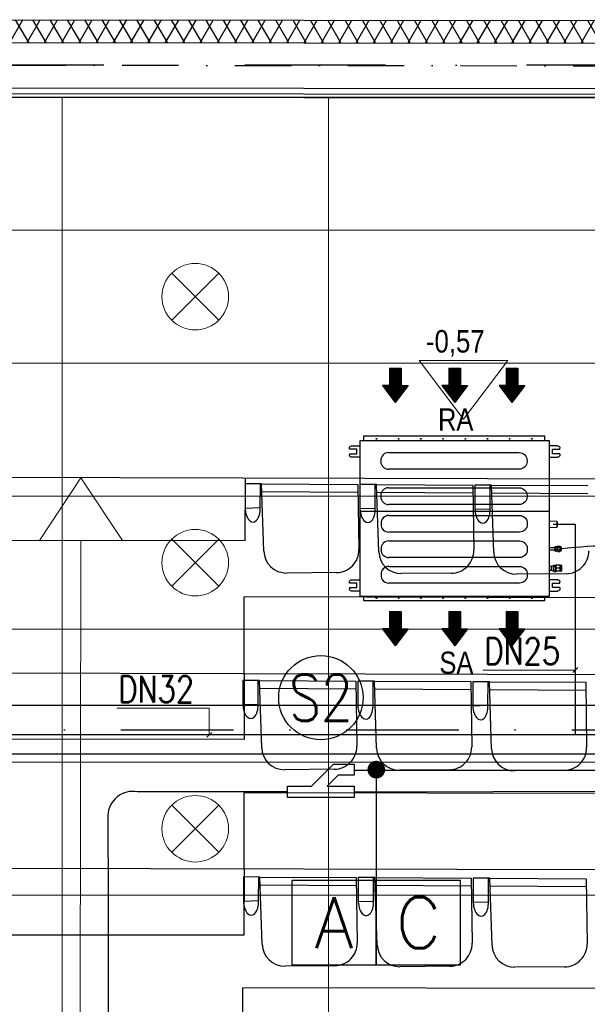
# Model space of a CAD drawing. Header units: millimetres. Extents: x -32221 to 212500, y 31663 to 93766.
# Tile 287 of 340: x 80108 to 82666, y 57621 to 62062. Entities that reach past the tile are written whole.
import ezdxf
from ezdxf.enums import TextEntityAlignment as Align

# ---------------------------------------------------------------- set-up
doc = ezdxf.new("R2010")
doc.units = ezdxf.units.MM
doc.linetypes.add('DASHDOTX2', pattern=[50.8, 25.4, -12.7, 0, -12.7])
for name, color, linetype in [('DVM_INDOOR', 104, 'Continuous'), ('DVM_JOINT', 1, 'Continuous'), ('DVM_PIPE', 3, 'Continuous'), ('DVM_PIPE_MARK', 6, 'Continuous'), ('osie', 250, 'Continuous'), ('Sciany', 250, 'Continuous'), ('skropliny', 5, 'Continuous'), ('Wyposazenie', 250, 'Continuous')]:
    doc.layers.add(name, color=color, linetype=linetype)
for name, color, linetype, lineweight in [('DVM_PMAT_MARK', 6, 'Continuous', 25), ('kasetony', 42, 'Continuous', 5), ('lampy', 30, 'Continuous', 9), ('opis', 250, 'Continuous', 15), ('Opisy', 250, 'Continuous', 13)]:
    doc.layers.add(name, color=color, linetype=linetype, lineweight=lineweight)
doc.styles.add('DVM_DEFAULT', font='romans.shx', dxfattribs={"bigfont": 'whgtxt.shx'})
doc.styles.get("Standard").update_dxf_attribs({"font": 'ARIALN.TTF'})

# ---------------------------------------------------------------- blocks, each defined once
blk = doc.blocks.new('Direction')
at = {"layer": 'DVM_INDOOR', "color": 1}
for p, q in [((-35, 693.8), (35, 693.8)), ((-35, 693.8), (-35, 588.8)), ((35, 693.8), (35, 588.8)), ((-35, 588.8), (-77, 588.8)), ((-77, 588.8), (0, 487.3)), ((77, 588.8), (0, 487.3)), ((35, 588.8), (77, 588.8))]:
    blk.add_line(p, q, dxfattribs=at)
blk = doc.blocks.new('ID_D_G_D_1_T')
at = {"layer": 'DVM_INDOOR'}
h = blk.add_hatch(dxfattribs=at)
h.set_pattern_fill('ANSI31', color=1, scale=0.75)
h.set_pattern_definition([(45, (-97.4602, 125.541), (-1.683798, 1.683798), [])])
h.paths.add_polyline_path([(-265.5, 522.6), (-207.8, 598.7), (-239.3, 598.7), (-239.3, 677.4), (-291.8, 677.4), (-291.8, 598.7), (-323.3, 598.7)])
h = blk.add_hatch(dxfattribs=at)
h.set_pattern_fill('ANSI31', color=1, scale=0.75)
h.set_pattern_definition([(45, (2.5398, 125.541), (-1.683798, 1.683798), [])])
h.paths.add_polyline_path([(2.5, 522.6), (60.3, 598.7), (28.8, 598.7), (28.8, 677.4), (-23.7, 677.4), (-23.7, 598.7), (-55.2, 598.7)])
h = blk.add_hatch(dxfattribs=at)
h.set_pattern_fill('ANSI31', color=1, scale=0.75)
h.set_pattern_definition([(45, (102.5398, 125.541), (-1.683798, 1.683798), [])])
h.paths.add_polyline_path([(260.1, 522.6), (317.8, 598.7), (286.3, 598.7), (286.3, 677.4), (233.8, 677.4), (233.8, 598.7), (202.3, 598.7)])
h = blk.add_hatch(dxfattribs=at)
h.set_pattern_fill('ANSI31', color=1, scale=0.75)
h.set_pattern_definition([(45, (-97.4602, -971.7816), (-1.683798, 1.683798), [])])
h.paths.add_polyline_path([(-265.5, -574.8), (-207.8, -498.6), (-239.3, -498.6), (-239.3, -419.9), (-291.8, -419.9), (-291.8, -498.6), (-323.3, -498.6)])
h = blk.add_hatch(dxfattribs=at)
h.set_pattern_fill('ANSI31', color=1, scale=0.75)
h.set_pattern_definition([(45, (2.5398, -971.7816), (-1.683798, 1.683798), [])])
h.paths.add_polyline_path([(2.5, -574.8), (60.3, -498.6), (28.8, -498.6), (28.8, -419.9), (-23.7, -419.9), (-23.7, -498.6), (-55.2, -498.6)])
h = blk.add_hatch(dxfattribs=at)
h.set_pattern_fill('ANSI31', color=1, scale=0.75)
h.set_pattern_definition([(45, (102.5398, -971.7816), (-1.683798, 1.683798), [])])
h.paths.add_polyline_path([(260.1, -574.8), (317.8, -498.6), (286.3, -498.6), (286.3, -419.9), (233.8, -419.9), (233.8, -498.6), (202.3, -498.6)])
at = {"layer": 'DVM_INDOOR', "color": 0}
for p, q in [((409, 371), (-408.6, 371)), ((-408.6, 371), (-408.6, 349.2)), ((409, 349.2), (409, 371)), ((-472.2, 311.1), (-472.2, 316.6)), ((-439.2, 311.1), (-472.2, 311.1)), ((-462.2, 326.6), (-424.9, 326.6)), ((-439.2, 291.1), (-439.2, 311.1)), ((-424.9, 349.2), (-424.9, -350.8)), ((429, 349.2), (-424.9, 349.2)), ((429, 275.6), (429, 349.2)), ((466.4, 326.6), (429, 326.6)), ((443.3, 291.1), (443.3, 311.1)), ((443.3, 311.1), (476.4, 311.1)), ((476.4, 311.1), (476.4, 316.6)), ((-472.2, 291.1), (-472.2, 285.6)), ((-472.2, 291.1), (-439.2, 291.1)), ((-424.9, 275.6), (-462.2, 275.6)), ((-295.6, 296.3), (293.4, 296.3)), ((429, -350.8), (429, 275.6)), ((429, 275.6), (466.4, 275.6)), ((473.4, 291.1), (443.3, 291.1)), ((476.4, 291.1), (473.4, 291.1)), ((476.4, 291.1), (476.4, 285.6)), ((-330.7, 261.2), (-330.7, 256.2)), ((328.5, 261.2), (328.5, 256.2)), ((293.4, 221.1), (-295.6, 221.1)), ((-295.6, 137.3), (293.4, 137.3)), ((-330.7, 102.2), (-330.7, 97.2)), ((328.5, 102.2), (328.5, 97.2)), ((293.4, 62.1), (-295.6, 62.1)), ((429, 31.3), (-424.9, 31.3)), ((-294.4, 12.9), (294.6, 12.9)), ((-329.5, -22.2), (-329.5, -27.2)), ((329.8, -22.2), (329.8, -27.2)), ((462.8, -14.8), (429, -13.6)), ((429, -41.1), (462.8, -39.9)), ((462.8, -14.8), (462.8, -27.3)), ((462.8, -27.3), (462.8, -39.9)), ((463.8, -15.8), (463.8, -38.9)), ((294.6, -62.3), (-294.4, -62.3)), ((-294.4, -102.1), (294.6, -102.1)), ((453.4, -133.2), (429, -133)), ((453.4, -130.3), (453.4, -130.8)), ((453.4, -137.4), (453.4, -130.8)), ((453.4, -137.4), (453.4, -130.8)), ((453.4, -142.7), (453.4, -133.2)), ((453.4, -142.7), (453.4, -133.2)), ((453.4, -142.7), (453.4, -133.2)), ((465.4, -128.1), (454.7, -128.1)), ((454.7, -133), (465.4, -133)), ((466.8, -126), (465.4, -127.4)), ((465.4, -128.2), (465.4, -127.4)), ((465.4, -148.4), (465.4, -128.2)), ((467.6, -125.3), (475.7, -125.3)), ((467.6, -130.2), (475.7, -130.2)), ((477.9, -127.4), (476.5, -126)), ((483.4, -130.4), (477.9, -127.4)), ((477.9, -128.2), (477.9, -127.4)), ((477.9, -148.4), (477.9, -128.2)), ((483.4, -145.4), (483.4, -130.4)), ((-329.5, -137.2), (-329.5, -142.2)), ((294.6, -177.3), (-294.4, -177.3)), ((329.8, -137.2), (329.8, -142.2)), ((429, -142.7), (453.4, -142.7)), ((429, -142.7), (453.4, -142.7)), ((453.4, -137.4), (453.4, -138.4)), ((453.4, -145), (453.4, -138.4)), ((453.4, -145), (453.4, -145.5)), ((465.4, -142.8), (454.7, -142.8)), ((465.4, -147.7), (454.7, -147.7)), ((465.4, -148.4), (466.8, -149.8)), ((467.6, -142.8), (475.7, -142.8)), ((467.6, -150.5), (475.7, -150.5)), ((476.5, -149.8), (477.9, -148.4)), ((477.9, -148.4), (483.4, -145.4)), ((-294.4, -217.1), (294.6, -217.1)), ((438.3, -218), (429, -217.9)), ((440.3, -216.4), (438.3, -218)), ((438.3, -225.9), (438.3, -218)), ((438.3, -233.9), (438.3, -218)), ((448.6, -216.4), (440.3, -216.4)), ((440.3, -235.4), (440.3, -216.4)), ((448.6, -218.9), (448.6, -212)), ((448.6, -212), (458.6, -212)), ((458.6, -218.9), (448.6, -218.9)), ((448.6, -232.8), (448.6, -218.9)), ((458.6, -212), (458.6, -218.9)), ((458.9, -216.3), (458.6, -216.3)), ((458.6, -218.9), (458.6, -232.8)), ((459.4, -212.2), (458.9, -212.7)), ((458.9, -238.7), (458.9, -212.7)), ((476.3, -212.2), (461.5, -212.2)), ((476.3, -212.2), (461.5, -212.2)), ((478.9, -212.7), (478.4, -212.2)), ((484.9, -213.7), (478.9, -212.7)), ((478.9, -238.7), (478.9, -212.7)), ((484.9, -237.7), (484.9, -213.7)), ((-329.5, -252.2), (-329.5, -257.2)), ((329.8, -252.2), (329.8, -257.2)), ((429, -233.9), (438.3, -233.9)), ((429, -233.9), (438.3, -233.9)), ((438.3, -233.9), (438.3, -225.9)), ((438.3, -233.9), (440.3, -235.4)), ((440.3, -235.4), (448.6, -235.4)), ((448.6, -232.8), (458.6, -232.8)), ((448.6, -239.7), (448.6, -232.8)), ((448.6, -239.7), (458.6, -239.7)), ((458.6, -232.8), (458.6, -239.7)), ((458.6, -235.3), (458.9, -235.3)), ((458.9, -238.7), (459.4, -239.2)), ((476.3, -225.7), (461.5, -225.7)), ((476.3, -239.2), (461.5, -239.2)), ((478.4, -239.2), (478.9, -238.7)), ((478.9, -238.7), (484.9, -237.7)), ((-472.2, -292.7), (-472.2, -287.2)), ((-439.2, -292.7), (-472.2, -292.7)), ((-462.2, -277.2), (-424.9, -277.2)), ((-439.2, -312.7), (-439.2, -292.7)), ((294.6, -292.3), (-294.4, -292.3)), ((466.4, -277.2), (429, -277.2)), ((443.3, -312.7), (443.3, -292.7)), ((443.3, -292.7), (476.4, -292.7)), ((476.4, -292.7), (476.4, -287.2)), ((-472.2, -312.7), (-472.2, -318.2)), ((-472.2, -312.7), (-439.2, -312.7)), ((-424.9, -328.2), (-462.2, -328.2)), ((-424.9, -350.8), (429, -350.8)), ((-408.6, -350.8), (-408.6, -371)), ((409, -371), (409, -351.3)), ((429, -328.2), (466.4, -328.2)), ((473.4, -312.7), (443.3, -312.7)), ((476.4, -312.7), (473.4, -312.7)), ((476.4, -312.7), (476.4, -318.2)), ((-408.6, -371), (-408.1, -371)), ((-408.1, -371), (409, -371))]:
    blk.add_line(p, q, dxfattribs=at)
for centre in [(-349.9, 358.4), (-249.9, 358.4), (-149.9, 358.4), (-49.9, 358.4), (50.1, 358.4), (150.1, 358.4), (250.1, 358.4), (350.1, 358.4), (-349.9, -360), (-249.9, -360), (-149.9, -360), (-49.9, -360), (50.1, -360), (150.1, -360), (250.1, -360), (350.1, -360)]:
    blk.add_circle(centre, 1.6, dxfattribs=at)
at = {"layer": 'DVM_INDOOR', "color": 0, "extrusion": (0, 0, -1)}
for centre, radius, start, end in [((462.2, 316.6), 10, 0, 90), ((-466.4, 316.6), 10, 90, 180), ((462.2, 285.6), 10, 270, 0), ((-293.4, 261.2), 35.1, 90, 180), ((-466.4, 285.6), 10, 180, 270), ((-293.4, 256.2), 35.1, 180, 270), ((-293.4, 102.2), 35.1, 90, 180), ((-293.4, 97.2), 35.1, 180, 270), ((-294.6, -22.2), 35.1, 90, 180), ((-294.6, -27.2), 35.1, 180, 270), ((-294.6, -137.2), 35.1, 90, 180), ((-294.6, -142.2), 35.1, 180, 270), ((-294.6, -252.2), 35.1, 90, 180), ((-294.6, -257.2), 35.1, 180, 270), ((462.2, -287.2), 10, 0, 90), ((-466.4, -287.2), 10, 90, 180), ((462.2, -318.2), 10, 270, 0), ((-409.5, -351.3), 0.5, 360, 90), ((-466.4, -318.2), 10, 180, 270)]:
    blk.add_arc(centre, radius, start, end, dxfattribs=at)
at = {"layer": 'DVM_INDOOR', "color": 0}
for centre, radius, start, end in [((-295.6, 261.2), 35.1, 90, 180), ((-295.6, 256.2), 35.1, 180, 270), ((-295.6, 102.2), 35.1, 90, 180), ((-295.6, 97.2), 35.1, 180, 270), ((-294.4, -22.2), 35.1, 90, 180), ((-294.4, -27.2), 35.1, 180, 270), ((462.8, -15.8), 1, 0, 88.2), ((462.8, -38.9), 1, 271.8, 0), ((-294.4, -137.2), 35.1, 90, 180), ((-294.4, -142.2), 35.1, 180, 270), ((-294.4, -252.2), 35.1, 90, 180), ((-294.4, -257.2), 35.1, 180, 270)]:
    blk.add_arc(centre, radius, start, end, dxfattribs=at)
for points, knots in [([(454.7, -128.1), (454.7, -128.1), (454.6, -128.1), (454.4, -128.1), (454, -128.3), (453.7, -128.5), (453.6, -128.8), (453.5, -129.1), (453.4, -129.4), (453.4, -129.8), (453.4, -130.1), (453.4, -130.3)], [0, 0, 0, 0, 0.000013, 0.069041, 0.139275, 0.284826, 0.389711, 0.496275, 0.619531, 0.743075, 1, 1, 1, 1]), ([(453.4, -130.8), (453.4, -131), (453.4, -131.3), (453.4, -131.7), (453.5, -132), (453.6, -132.3), (453.8, -132.6), (454.1, -132.9), (454.4, -133), (454.6, -133), (454.7, -133), (454.7, -133)], [0, 0, 0, 0, 0.239182, 0.362776, 0.485496, 0.613466, 0.749358, 0.877858, 0.939112, 0.970034, 1, 1, 1, 1]), ([(454.7, -133), (454.7, -133), (454.6, -133), (454.4, -133.1), (454.1, -133.3), (453.8, -133.8), (453.6, -134.3), (453.5, -134.9), (453.4, -135.6), (453.4, -136.4), (453.4, -137), (453.4, -137.4)], [0, 0, 0, 0, 0.029886, 0.060825, 0.121941, 0.2487, 0.371948, 0.49607, 0.618809, 0.742992, 1, 1, 1, 1]), ([(467.6, -125.3), (466.6, -126.1), (465.9, -126.9), (465.9, -128.6), (466.6, -129.4), (467.6, -130.2)], [0, 0, 0, 0, 0.5, 0.5, 1, 1, 1, 1]), ([(467.6, -130.2), (467.1, -131.2), (466.7, -132.2), (466.1, -134.3), (465.9, -135.4), (465.9, -138.7), (466.6, -140.8), (467.6, -142.8)], [0, 0, 0, 0, 0.25, 0.25, 0.5, 0.5, 1, 1, 1, 1]), ([(475.7, -130.2), (476.7, -129.4), (477.4, -128.6), (477.4, -126.9), (476.7, -126.1), (475.7, -125.3)], [0, 0, 0, 0, 0.5, 0.5, 1, 1, 1, 1]), ([(475.7, -142.8), (476.2, -141.8), (476.6, -140.8), (477.2, -138.7), (477.4, -137.6), (477.4, -134.3), (476.7, -132.2), (475.7, -130.2)], [0, 0, 0, 0, 0.25, 0.25, 0.5, 0.5, 1, 1, 1, 1]), ([(453.4, -138.4), (453.4, -138.8), (453.4, -139.4), (453.4, -140.2), (453.5, -140.8), (453.6, -141.5), (453.8, -142.1), (454.1, -142.5), (454.4, -142.8), (454.6, -142.8), (454.7, -142.8), (454.7, -142.8)], [0, 0, 0, 0, 0.239, 0.36254, 0.485088, 0.61328, 0.74929, 0.877829, 0.939097, 0.970051, 1, 1, 1, 1]), ([(454.7, -142.8), (454.6, -142.8), (454.5, -142.8), (454.3, -142.9), (454, -143), (453.7, -143.3), (453.6, -143.5), (453.5, -143.8), (453.4, -144.1), (453.4, -144.5), (453.4, -144.8), (453.4, -145)], [0, 0, 0, 0, 0.033947, 0.069512, 0.139705, 0.28517, 0.390004, 0.496517, 0.619714, 0.743198, 1, 1, 1, 1]), ([(453.4, -145.5), (453.4, -145.7), (453.4, -146), (453.4, -146.4), (453.5, -146.7), (453.6, -147.1), (453.8, -147.4), (454.1, -147.6), (454.4, -147.7), (454.6, -147.7), (454.7, -147.7), (454.7, -147.7)], [0, 0, 0, 0, 0.239181, 0.362773, 0.485493, 0.613462, 0.749353, 0.877854, 0.939109, 0.970033, 1, 1, 1, 1]), ([(467.6, -142.8), (467.1, -143.4), (466.7, -144), (466.1, -145.3), (465.9, -146), (465.9, -148), (466.6, -149.3), (467.6, -150.5)], [0, 0, 0, 0, 0.25, 0.25, 0.5, 0.5, 1, 1, 1, 1]), ([(475.7, -150.5), (476.2, -149.9), (476.6, -149.3), (477.2, -148), (477.4, -147.3), (477.4, -145.3), (476.7, -144), (475.7, -142.8)], [0, 0, 0, 0, 0.25, 0.25, 0.5, 0.5, 1, 1, 1, 1]), ([(461.5, -212.2), (461.4, -212.2), (461.2, -212.2), (460.9, -212.2), (460.8, -212.2), (460.6, -212.2), (460.6, -212.2), (460.4, -212.2), (460.3, -212.2), (460.1, -212.2), (459.8, -212.2), (459.7, -212.2), (459.5, -212.2), (459.5, -212.2), (459.5, -212.2), (459.4, -212.2), (459.4, -212.2), (459.4, -212.2), (459.4, -212.2), (459.4, -212.2)], [0, 0, 0, 0, 0.125462, 0.125462, 0.250924, 0.250924, 0.313655, 0.313655, 0.376386, 0.501849, 0.501849, 0.752773, 0.752773, 0.878235, 0.878235, 0.940966, 0.972332, 0.972332, 1, 1, 1, 1]), ([(461.5, -225.7), (460.9, -224.7), (460.4, -223.6), (459.7, -221.4), (459.4, -220.2), (459.4, -216.6), (460.3, -214.4), (461.5, -212.2)], [0, 0, 0, 0, 0.25, 0.25, 0.5, 0.5, 1, 1, 1, 1]), ([(460.1, -212.2), (460.2, -212.2), (460.2, -212.2), (460.4, -212.2), (460.4, -212.2), (460.4, -212.2), (460.5, -212.2), (460.6, -212.2), (460.8, -212.2), (460.9, -212.2), (461.2, -212.2), (461.4, -212.2), (461.5, -212.2)], [0, 0, 0, 0, 0.181781, 0.181781, 0.249966, 0.249966, 0.318151, 0.454521, 0.454521, 0.72726, 0.72726, 1, 1, 1, 1]), ([(476.3, -225.7), (477, -224.7), (477.5, -223.6), (478.2, -221.4), (478.4, -220.2), (478.4, -216.6), (477.6, -214.4), (476.3, -212.2)], [0, 0, 0, 0, 0.25, 0.25, 0.5, 0.5, 1, 1, 1, 1]), ([(476.3, -212.2), (476.5, -212.2), (476.6, -212.2), (476.9, -212.2), (477.1, -212.2), (477.2, -212.2), (477.3, -212.2), (477.4, -212.2), (477.6, -212.2), (477.8, -212.2), (478, -212.2), (478.2, -212.2), (478.3, -212.2), (478.4, -212.2), (478.4, -212.2), (478.4, -212.2), (478.4, -212.2), (478.4, -212.2), (478.4, -212.2), (478.4, -212.2), (478.4, -212.2), (478.4, -212.2), (478.3, -212.2), (478.2, -212.2), (478, -212.2), (477.8, -212.2), (477.7, -212.2), (477.5, -212.2), (477.5, -212.2), (477.4, -212.2), (477.3, -212.2), (477.2, -212.2), (477.1, -212.2), (476.9, -212.2), (476.6, -212.2), (476.5, -212.2), (476.3, -212.2)], [0, 0, 0, 0, 0.0625, 0.0625, 0.125, 0.125, 0.15625, 0.15625, 0.1875, 0.25, 0.25, 0.375, 0.375, 0.4375, 0.4375, 0.46875, 0.484375, 0.484375, 0.5, 0.5, 0.5625, 0.5625, 0.625, 0.625, 0.75, 0.75, 0.8125, 0.8125, 0.828125, 0.828125, 0.84375, 0.875, 0.875, 0.9375, 0.9375, 1, 1, 1, 1]), ([(461.5, -239.2), (460.9, -238.2), (460.4, -237.1), (459.7, -234.9), (459.4, -233.7), (459.4, -230.1), (460.3, -227.9), (461.5, -225.7)], [0, 0, 0, 0, 0.25, 0.25, 0.5, 0.5, 1, 1, 1, 1]), ([(459.4, -239.2), (459.4, -239.2), (459.4, -239.2), (459.4, -239.2), (459.4, -239.2), (459.5, -239.2), (459.5, -239.2), (459.5, -239.2), (459.7, -239.2), (459.8, -239.2), (460.1, -239.2), (460.3, -239.2), (460.4, -239.2), (460.6, -239.2), (460.6, -239.2), (460.8, -239.2), (460.9, -239.2), (461.2, -239.2), (461.4, -239.2), (461.5, -239.2)], [0, 0, 0, 0, 0.027668, 0.027668, 0.059034, 0.121765, 0.121765, 0.247227, 0.247227, 0.498151, 0.498151, 0.623614, 0.686345, 0.686345, 0.749076, 0.749076, 0.874538, 0.874538, 1, 1, 1, 1]), ([(476.3, -239.2), (477, -238.2), (477.5, -237.1), (478.2, -234.9), (478.4, -233.7), (478.4, -230.1), (477.6, -227.9), (476.3, -225.7)], [0, 0, 0, 0, 0.25, 0.25, 0.5, 0.5, 1, 1, 1, 1]), ([(478.4, -239.2), (478.4, -239.2), (478.4, -239.2), (478.4, -239.2), (478.4, -239.2), (478.4, -239.2), (478.4, -239.2), (478.3, -239.2), (478.2, -239.2), (478, -239.2), (477.8, -239.2), (477.6, -239.2), (477.4, -239.2), (477.3, -239.2), (477.2, -239.2), (477.1, -239.2), (476.9, -239.2), (476.6, -239.2), (476.5, -239.2), (476.3, -239.2)], [0, 0, 0, 0, 0.027668, 0.027668, 0.059034, 0.121765, 0.121765, 0.247227, 0.247227, 0.498151, 0.498151, 0.623614, 0.686345, 0.686345, 0.749076, 0.749076, 0.874538, 0.874538, 1, 1, 1, 1])]:
    blk.add_open_spline(points, degree=3, knots=knots, dxfattribs=at)
for points in [[(467.6, -150.5), (467.3, -150.3), (467, -150), (466.8, -149.8)], [(476.5, -149.8), (476.3, -150), (476, -150.3), (475.7, -150.5)]]:
    blk.add_open_spline(points, degree=3, dxfattribs=at)
at = {"layer": 'DVM_INDOOR', "xscale": 0.75, "yscale": 0.75, "zscale": 0.75}
for p in [(-265.5, 157.1), (2.5, 157.1), (260.1, 157.1), (-265.5, -940.3), (2.5, -940.3), (260.1, -940.3)]:
    blk.add_blockref('Direction', p, dxfattribs=at)
at = {"layer": 'DVM_INDOOR', "color": 2}
for s, p in [('RA', (86.6, 365.9)), ('SA', (86.6, -731.4))]:
    blk.add_text(s, height=100, dxfattribs=at).set_placement(p, align=Align.BOTTOM_RIGHT)
blk = doc.blocks.new('AC_RF')
at = {"layer": 'DVM_JOINT'}
blk.add_lwpolyline([(-150, 25), (-150, -25), (-42.3, -25), (57.7, -125), (150, -125), (150, -75), (78.4, -75), (28.4, -25), (150, -25), (150, 25), (-150, 25)], dxfattribs=at)
blk = doc.blocks.new('PMAT_MARK')
at = {"layer": 'DVM_PMAT_MARK'}
blk.add_circle((0, 0), 190, dxfattribs=at)
at = {"layer": 'DVM_PMAT_MARK', "style": 'DVM_DEFAULT', "width": 0.8}
blk.add_attdef('$SYM', text='', height=210, dxfattribs=at).set_placement((0, 0), align=Align.MIDDLE)
blk = doc.blocks.new('PIPE_MARK_LG')
at = {"layer": 'DVM_PIPE_MARK', "color": 0}
for p, q in [((0, 190), (-380, 190)), ((-380, 190), (-380, -190)), ((380, 190), (0, 190)), ((0, 190), (0, -190)), ((0, -190), (0, 190)), ((380, -190), (380, 190)), ((-380, -190), (0, -190)), ((0, -190), (380, -190))]:
    blk.add_line(p, q, dxfattribs=at)
at = {"layer": 'DVM_PIPE_MARK', "color": 0, "style": 'DVM_DEFAULT'}
for tag, p in [('L', (-190, 0)), ('G', (190, 0))]:
    blk.add_attdef(tag, text='', height=230, dxfattribs=at).set_placement(p, align=Align.MIDDLE)

msp = doc.modelspace()

# ---------------------------------------------------------------- hatches: boundary and pattern name
at = {"layer": 'Sciany', "transparency": 33554687}
h = msp.add_hatch(dxfattribs=at)
h.set_pattern_fill('DIAMONDS', color=256, scale=21.298246, angle=360, style=0)
h.set_pattern_definition([(60, (74679.455, 27072.76), (-58.56231, 33.81097), []), (120, (74679.455, 27072.76), (-58.56231, -33.81097), [])])
h.paths.add_polyline_path([(88656.625, 62052.787), (79453.975, 62062.25), (79453.975, 61960.019), (88656.519, 61950.599)])
h.paths.add_polyline_path([(90450.502, 59450.093), (90442.433, 62050.95), (89849.325, 62051.56), (89849.219, 61949.228), (90340.202, 61948.719), (90347.912, 59463.521)])
h.paths.add_polyline_path([(89271.837, 47649.75), (89271.837, 50675.258), (89166.831, 50684.438), (89169.606, 47649.62)])
h.paths.add_polyline_path([(90134.206, 47841.043), (90143.718, 47841.033), (90340.202, 47840.829), (90347.912, 45355.632), (90450.502, 45342.204), (90442.433, 47943.061), (90152.927, 47943.33), (90134.217, 47943.347), (90134.251, 47884.562)])
h.paths.add_polyline_path([(79426.116, 33439.499), (89271.837, 33439.499), (89271.837, 36567.368), (89166.831, 36576.548), (89169.606, 33541.73), (79426.206, 33529.807)])

# ---------------------------------------------------------------- linework, layer by layer
at = {"layer": 'DVM_PIPE'}
msp.add_line((80507.035, 58088.729), (80507.035, 51384.344), dxfattribs=at)
for points in [[(81615.46, 58676.521), (82873.086, 58676.521, 0.41421356), (82973.086, 58776.521), (82933.827, 59503.872)], [(81315.46, 58579.334), (80639.771, 58579.334, 0.45923378), (80505.742, 58472.511), (80507.035, 58088.729)]]:
    msp.add_lwpolyline(points, format="xyb", dxfattribs=at)
msp.add_lwpolyline([(81615.46, 58579.334), (83493.555, 58583.711)], dxfattribs=at)
msp.add_spline([(82933.827, 59503.872), (82911.563, 59609.195), (82549.561, 59675.378)], degree=3, dxfattribs=at)
at = {"layer": 'DVM_PIPE_MARK'}
msp.add_line((81715.46, 58679.334), (81715.46, 58179.334), dxfattribs=at)
at = {"layer": 'DVM_PIPE_MARK', "const_width": 40}
msp.add_lwpolyline([(81695.46, 58679.334, -1), (81735.46, 58679.334, -1), (81735.46, 58679.334, -1)], format="xyb", close=True, dxfattribs=at)
at = {"layer": 'kasetony'}
for p, q in [((80299.475, 61712.853), (79699.475, 61712.853)), ((80299.475, 61112.853), (80299.475, 61712.853)), ((80299.475, 61712.853), (80299.475, 61112.853)), ((81499.475, 61712.853), (80299.475, 61712.853)), ((81499.475, 61112.853), (81499.475, 61712.853)), ((81499.475, 61712.853), (81499.475, 61112.853)), ((82699.475, 61712.853), (81499.475, 61712.853)), ((79699.475, 61112.853), (80299.475, 61112.853)), ((80299.475, 61112.853), (79699.475, 61112.853)), ((80299.475, 61112.853), (81499.475, 61112.853)), ((80299.475, 60512.853), (80299.475, 61112.853)), ((80299.475, 61112.853), (80299.475, 60512.853)), ((81499.475, 61112.853), (80299.475, 61112.853)), ((81499.475, 61112.853), (82699.475, 61112.853)), ((81499.475, 60512.853), (81499.475, 61112.853)), ((81499.475, 61112.853), (81499.475, 60512.853)), ((82699.475, 61112.853), (81499.475, 61112.853)), ((79699.475, 60512.853), (80299.475, 60512.853)), ((80299.475, 60512.853), (79699.475, 60512.853)), ((80299.475, 60512.853), (81499.475, 60512.853)), ((80299.475, 59912.853), (80299.475, 60512.853)), ((80299.475, 60512.853), (80299.475, 59912.853)), ((81499.475, 60512.853), (80299.475, 60512.853)), ((81499.475, 60512.853), (82699.475, 60512.853)), ((81499.475, 59912.853), (81499.475, 60512.853)), ((81499.475, 60512.853), (81499.475, 59912.853)), ((82699.475, 60512.853), (81499.475, 60512.853)), ((79699.475, 59912.853), (80299.475, 59912.853)), ((80299.475, 59912.853), (79699.475, 59912.853)), ((80299.475, 59912.853), (81499.475, 59912.853)), ((80299.475, 59312.853), (80299.475, 59912.853)), ((80299.475, 59912.853), (80299.475, 59312.853)), ((81499.475, 59912.853), (80299.475, 59912.853)), ((81499.475, 59912.853), (82699.475, 59912.853)), ((81499.475, 59312.853), (81499.475, 59912.853)), ((81499.475, 59912.853), (81499.475, 59312.853)), ((82699.475, 59912.853), (81499.475, 59912.853)), ((79699.475, 59312.853), (80299.475, 59312.853)), ((80299.475, 59312.853), (79699.475, 59312.853)), ((80299.475, 59312.853), (81499.475, 59312.853)), ((80299.475, 58712.853), (80299.475, 59312.853)), ((80299.475, 59312.853), (80299.475, 58712.853)), ((81499.475, 59312.853), (80299.475, 59312.853)), ((81499.475, 59312.853), (82699.475, 59312.853)), ((81499.475, 58712.853), (81499.475, 59312.853)), ((81499.475, 59312.853), (81499.475, 58712.853)), ((82699.475, 59312.853), (81499.475, 59312.853)), ((79699.475, 58712.853), (80299.475, 58712.853)), ((80299.475, 58712.853), (79699.475, 58712.853)), ((80299.475, 58712.853), (81499.475, 58712.853)), ((80299.475, 58112.853), (80299.475, 58712.853)), ((80299.475, 58712.853), (80299.475, 58112.853)), ((81499.475, 58712.853), (80299.475, 58712.853)), ((81499.475, 58712.853), (82699.475, 58712.853)), ((81499.475, 58112.853), (81499.475, 58712.853)), ((81499.475, 58712.853), (81499.475, 58112.853)), ((82699.475, 58712.853), (81499.475, 58712.853)), ((79699.475, 58112.853), (80299.475, 58112.853)), ((80299.475, 58112.853), (79699.475, 58112.853)), ((80299.475, 58112.853), (81499.475, 58112.853)), ((80299.475, 57512.853), (80299.475, 58112.853)), ((80299.475, 58112.853), (80299.475, 57512.853)), ((81499.475, 58112.853), (80299.475, 58112.853)), ((81499.475, 58112.853), (82699.475, 58112.853)), ((81499.475, 57512.853), (81499.475, 58112.853)), ((81499.475, 58112.853), (81499.475, 57512.853)), ((82699.475, 58112.853), (81499.475, 58112.853))]:
    msp.add_line(p, q, dxfattribs=at)
at = {"layer": 'lampy'}
for p, q in [((80793.409, 60918.919), (81005.542, 60706.787)), ((81005.542, 60918.919), (80793.409, 60706.787)), ((80793.409, 59718.919), (81005.542, 59506.787)), ((81005.542, 59718.919), (80793.409, 59506.787)), ((80793.409, 58518.919), (81005.542, 58306.787)), ((81005.542, 58518.919), (80793.409, 58306.787))]:
    msp.add_line(p, q, dxfattribs=at)
for centre in [(80899.475, 60812.853), (80899.475, 59612.853), (80899.475, 58412.853)]:
    msp.add_circle(centre, 150, dxfattribs=at)
at = {"layer": 'opis'}
for p, q in [((82196.19, 59128.423), (82612.031, 59128.423)), ((82600.79, 59117.188), (82623.26, 59139.658)), ((80546.786, 58956.706), (80962.627, 58956.706)), ((80962.627, 58956.706), (80962.621, 58836.475)), ((80951.386, 58825.24), (80973.856, 58847.71))]:
    msp.add_line(p, q, dxfattribs=at)
at = {"layer": 'Opisy'}
for p, q in [((82107.737, 60259.749), (81908.058, 60524.324)), ((81908.058, 60524.324), (82307.416, 60524.324)), ((82107.737, 60259.749), (82307.416, 60524.324)), ((80384.551, 59996.07), (80197.135, 59712.647)), ((80384.551, 59996.07), (80571.968, 59712.647)), ((80197.258, 59712.833), (80571.968, 59712.647)), ((80372.122, 52666.869), (80383.883, 59712.647))]:
    msp.add_line(p, q, dxfattribs=at)
at = {"layer": 'osie', "linetype": 'DASHDOTX2', "ltscale": 25}
msp.add_line((93188.295, 61857.756), (77303.49, 61857.756), dxfattribs=at)
at = {"layer": 'osie'}
for p, q in [((79547.707, 58969.721), (90180.711, 58969.721)), ((90151.003, 58749.721), (79547.532, 58749.721))]:
    msp.add_line(p, q, dxfattribs=at)
at = {"layer": 'osie', "linetype": 'DASHDOTX2', "ltscale": 20}
msp.add_line((79547.619, 58859.721), (90165.857, 58859.721), dxfattribs=at)
at = {"layer": 'Sciany'}
for p, q in [((79453.975, 62062.25), (88656.625, 62052.787)), ((79453.975, 61960.019), (88656.519, 61950.466)), ((79657.119, 61755.493), (88656.307, 61746.152)), ((79682.512, 61729.909), (88681.838, 61720.568)), ((79699.475, 61712.853), (88698.877, 61703.511)), ((86310.25, 59982.105), (79642.909, 59997.818)), ((81125.141, 59711.908), (81125.806, 59994.316)), ((81125.141, 59711.908), (79642.625, 59713.386)), ((80383.883, 59712.647), (80383.883, 59712.647)), ((86305.792, 59099.259), (79642.029, 59114.954)), ((81119.751, 59111.474), (81119.456, 58815.305)), ((81119.053, 58815.305), (79641.732, 58816.778)), ((86303.718, 58218.936), (79641.152, 58234.628)), ((81119.855, 58231.145), (81119.151, 57932.151)), ((81119.151, 57932.151), (79640.852, 57933.625))]:
    msp.add_line(p, q, dxfattribs=at)
at = {"layer": 'Sciany', "linetype": 'DASHDOTX2', "ltscale": 10}
msp.add_line((79554.291, 61857.756), (90241.854, 61846.663), dxfattribs=at)
at = {"layer": 'skropliny'}
for p, q in [((82512.064, 59786.139), (82612.064, 59786.139)), ((82612.064, 59786.139), (82612.016, 58836.393)), ((87711.095, 58836.139), (79766.042, 58836.534))]:
    msp.add_line(p, q, dxfattribs=at)
at = {"layer": 'Wyposazenie'}
for p, q in [((81123.87, 59968.347), (81123.716, 59859.639)), ((81198.699, 59967.969), (81123.87, 59968.347)), ((81192.502, 59861.862), (81193.038, 59967.997)), ((81198.699, 59967.969), (81632.715, 59965.777)), ((81208.486, 59665.089), (81198.699, 59967.969)), ((81632.715, 59965.777), (81637.02, 59671.958)), ((81641.781, 59965.731), (81641.627, 59857.023)), ((81641.781, 59965.731), (81641.627, 59857.023)), ((81710.949, 59965.382), (81641.781, 59965.731)), ((81716.61, 59965.353), (81641.781, 59965.731)), ((81710.413, 59859.246), (81710.949, 59965.382)), ((81710.413, 59859.246), (81710.949, 59965.382)), ((81716.61, 59965.353), (82150.626, 59963.161)), ((81726.397, 59662.474), (81716.61, 59965.353)), ((82150.626, 59963.161), (82154.931, 59669.343)), ((82159.692, 59963.115), (82159.538, 59854.408)), ((82159.692, 59963.115), (82159.538, 59854.408)), ((82228.859, 59962.766), (82159.692, 59963.115)), ((82234.521, 59962.738), (82159.692, 59963.115)), ((82228.323, 59856.63), (82228.859, 59962.766)), ((82228.323, 59856.63), (82228.859, 59962.766)), ((82234.521, 59962.738), (82668.537, 59960.546)), ((82244.308, 59659.858), (82234.521, 59962.738)), ((81199.979, 59933.547), (81633.233, 59930.416)), ((81717.889, 59930.931), (82151.144, 59927.801)), ((82235.8, 59928.315), (82669.055, 59925.185)), ((81123.716, 59859.639), (81192.502, 59861.862)), ((81641.627, 59857.023), (81710.413, 59859.246)), ((81641.627, 59857.023), (81710.413, 59859.246)), ((82159.538, 59854.408), (82228.323, 59856.63)), ((82159.538, 59854.408), (82228.323, 59856.63)), ((81535.743, 59568.234), (81311.608, 59566.164)), ((82053.654, 59565.618), (81829.519, 59563.548)), ((82571.565, 59563.002), (82347.43, 59560.933)), ((81119.751, 59111.474), (81120.569, 59458.697)), ((86314.651, 59446.463), (81120.569, 59458.697)), ((81114.24, 59081.522), (81114.085, 58972.814)), ((81189.068, 59081.144), (81114.24, 59081.522)), ((81182.871, 58975.037), (81183.407, 59081.173)), ((81189.068, 59081.144), (81623.085, 59078.952)), ((81198.856, 58778.265), (81189.068, 59081.144)), ((81623.085, 59078.952), (81627.389, 58785.134)), ((81632.151, 59078.907), (81631.996, 58970.199)), ((81632.151, 59078.907), (81631.996, 58970.199)), ((81701.318, 59078.557), (81632.151, 59078.907)), ((81706.979, 59078.529), (81632.151, 59078.907)), ((81700.782, 58972.421), (81701.318, 59078.557)), ((81700.782, 58972.421), (81701.318, 59078.557)), ((81706.979, 59078.529), (82140.996, 59076.337)), ((81716.767, 58775.649), (81706.979, 59078.529)), ((82140.996, 59076.337), (82145.3, 58782.518)), ((82150.061, 59076.291), (82149.907, 58967.583)), ((82150.061, 59076.291), (82149.907, 58967.583)), ((82219.229, 59075.942), (82150.061, 59076.291)), ((82224.89, 59075.913), (82150.061, 59076.291)), ((82218.693, 58969.806), (82219.229, 59075.942)), ((82218.693, 58969.806), (82219.229, 59075.942)), ((82224.89, 59075.913), (82658.907, 59073.721)), ((82234.678, 58773.034), (82224.89, 59075.913)), ((82658.907, 59073.721), (82663.211, 58779.903)), ((81190.348, 59046.722), (81623.603, 59043.592)), ((81708.259, 59044.107), (82141.514, 59040.976)), ((82226.17, 59041.491), (82659.425, 59038.361)), ((81114.085, 58972.814), (81182.871, 58975.037)), ((81631.996, 58970.199), (81700.782, 58972.421)), ((81631.996, 58970.199), (81700.782, 58972.421)), ((82149.907, 58967.583), (82218.693, 58969.806)), ((82149.907, 58967.583), (82218.693, 58969.806)), ((81526.113, 58681.409), (81301.978, 58679.339)), ((82044.023, 58678.793), (81819.889, 58676.724)), ((82561.934, 58676.178), (82337.8, 58674.108)), ((81119.855, 58231.145), (81120.666, 58575.38)), ((86316.027, 58563.143), (81120.666, 58575.38)), ((81116.376, 58195.366), (81116.222, 58086.658)), ((81191.205, 58194.988), (81116.376, 58195.366)), ((81185.008, 58088.881), (81185.544, 58195.017)), ((81191.205, 58194.988), (81625.222, 58192.796)), ((81200.992, 57892.109), (81191.205, 58194.988)), ((81625.222, 58192.796), (81629.526, 57898.978)), ((81634.287, 58192.751), (81634.133, 58084.043)), ((81634.287, 58192.751), (81634.133, 58084.043)), ((81703.455, 58192.401), (81634.287, 58192.751)), ((81709.116, 58192.373), (81634.287, 58192.751)), ((81702.919, 58086.265), (81703.455, 58192.401)), ((81702.919, 58086.265), (81703.455, 58192.401)), ((81709.116, 58192.373), (82143.133, 58190.181)), ((81718.903, 57889.493), (81709.116, 58192.373)), ((82143.133, 58190.181), (82147.437, 57896.362)), ((82152.198, 58190.135), (82152.044, 58081.427)), ((82152.198, 58190.135), (82152.044, 58081.427)), ((82221.366, 58189.786), (82152.198, 58190.135)), ((82227.027, 58189.757), (82152.198, 58190.135)), ((82220.83, 58083.65), (82221.366, 58189.786)), ((82220.83, 58083.65), (82221.366, 58189.786)), ((82227.027, 58189.757), (82661.043, 58187.565)), ((82236.814, 57886.878), (82227.027, 58189.757)), ((82661.043, 58187.565), (82665.348, 57893.747)), ((81192.485, 58160.566), (81625.74, 58157.436)), ((81710.396, 58157.951), (82143.651, 58154.82)), ((82228.307, 58155.335), (82661.561, 58152.205)), ((81116.222, 58086.658), (81185.008, 58088.881)), ((81634.133, 58084.043), (81702.919, 58086.265)), ((81634.133, 58084.043), (81702.919, 58086.265)), ((82152.044, 58081.427), (82220.83, 58083.65)), ((82152.044, 58081.427), (82220.83, 58083.65)), ((81528.249, 57795.253), (81304.115, 57793.183)), ((82046.16, 57792.637), (81822.026, 57790.568)), ((82564.071, 57790.022), (82339.936, 57787.952)), ((81113.275, 57347.437), (81114.095, 57695.511)), ((86311.576, 57683.269), (81114.095, 57695.511))]:
    msp.add_line(p, q, dxfattribs=at)
for centre, start, end in [((81310.665, 59668.391), 181.850846, 270.529054), ((81534.799, 59670.461), 270.529054, 0.839276), ((81828.575, 59665.776), 181.850846, 270.529054), ((82052.71, 59667.845), 270.529054, 0.839276), ((82346.486, 59663.16), 181.850846, 270.529054), ((82570.621, 59665.23), 270.529054, 0.839276), ((81301.034, 58781.567), 181.850846, 270.529054), ((81525.169, 58783.636), 270.529054, 0.839276), ((81818.945, 58778.951), 181.850846, 270.529054), ((82043.079, 58781.021), 270.529054, 0.839276), ((82336.856, 58776.335), 181.850846, 270.529054), ((82560.99, 58778.405), 270.529054, 0.839276), ((81303.171, 57895.411), 181.850846, 270.529054), ((81527.305, 57897.48), 270.529054, 0.839276), ((81821.082, 57892.795), 181.850846, 270.529054), ((82045.216, 57894.865), 270.529054, 0.839276), ((82338.993, 57890.179), 181.850846, 270.529054), ((82563.127, 57892.249), 270.529054, 0.839276)]:
    msp.add_arc(centre, 102.232, start, end, dxfattribs=at)
for centre in [(81158.109, 59860.75), (81676.02, 59858.135), (81676.02, 59858.135), (82193.931, 59855.519), (82193.931, 59855.519), (81148.478, 58973.926), (81666.389, 58971.31), (81666.389, 58971.31), (82184.3, 58968.694), (82184.3, 58968.694), (81150.615, 58087.77), (81668.526, 58085.154), (81668.526, 58085.154), (82186.437, 58082.538), (82186.437, 58082.538)]:
    msp.add_ellipse(centre, major_axis=(-2.082, 64.439), ratio=0.53373009, start_param=1.44454642, end_param=4.71238898, dxfattribs=at)

# ---------------------------------------------------------------- block references
at = {"layer": 'DVM_INDOOR', "rotation": 359.9999999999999}
msp.add_blockref('ID_D_G_D_1_T', (82066.156, 59813.31), dxfattribs=at)
at = {"layer": 'DVM_JOINT', "extrusion": (0, -1.22465e-16, -1), "rotation": 180}
msp.add_blockref('AC_RF', (-81465.46, 58579.334), dxfattribs=at)
at = {"layer": 'DVM_PIPE_MARK'}
ref = msp.add_blockref('PIPE_MARK_LG', (81715.46, 57989.334), dxfattribs=at)
ref.add_attrib('L', 'A', dxfattribs={"color": 4, "height": 230, "style": 'DVM_DEFAULT'}).set_placement((81525.46, 57989.334), align=Align.MIDDLE)
ref.add_attrib('G', 'C', dxfattribs={"color": 3, "height": 230, "style": 'DVM_DEFAULT'}).set_placement((81905.46, 57989.334), align=Align.MIDDLE)
at = {"layer": 'DVM_PMAT_MARK'}
ref = msp.add_blockref('PMAT_MARK', (81465.46, 59004.334), dxfattribs=at)
ref.add_attrib('$SYM', 'S2', dxfattribs={"color": 6, "height": 210, "style": 'DVM_DEFAULT', "width": 0.8}).set_placement((81465.46, 59004.334), align=Align.MIDDLE)

# ---------------------------------------------------------------- texts
at = {"layer": 'opis', "char_height": 120, "width": 248.87938, "attachment_point": 1}
for s, insert in [('\\Fromans|c238;\\W0.8;DN25', (82202.043, 59274.041)), ('{\\Fromans|c238;\\W0.8;DN32}', (80552.639, 59102.324))]:
    msp.add_mtext(s, dxfattribs=dict(at, insert=insert))
at = {"layer": 'Opisy'}
msp.add_text('-0,57', height=101.3994, dxfattribs=at).set_placement((81939.024, 60560.828))

doc.saveas('drawing.dxf')
